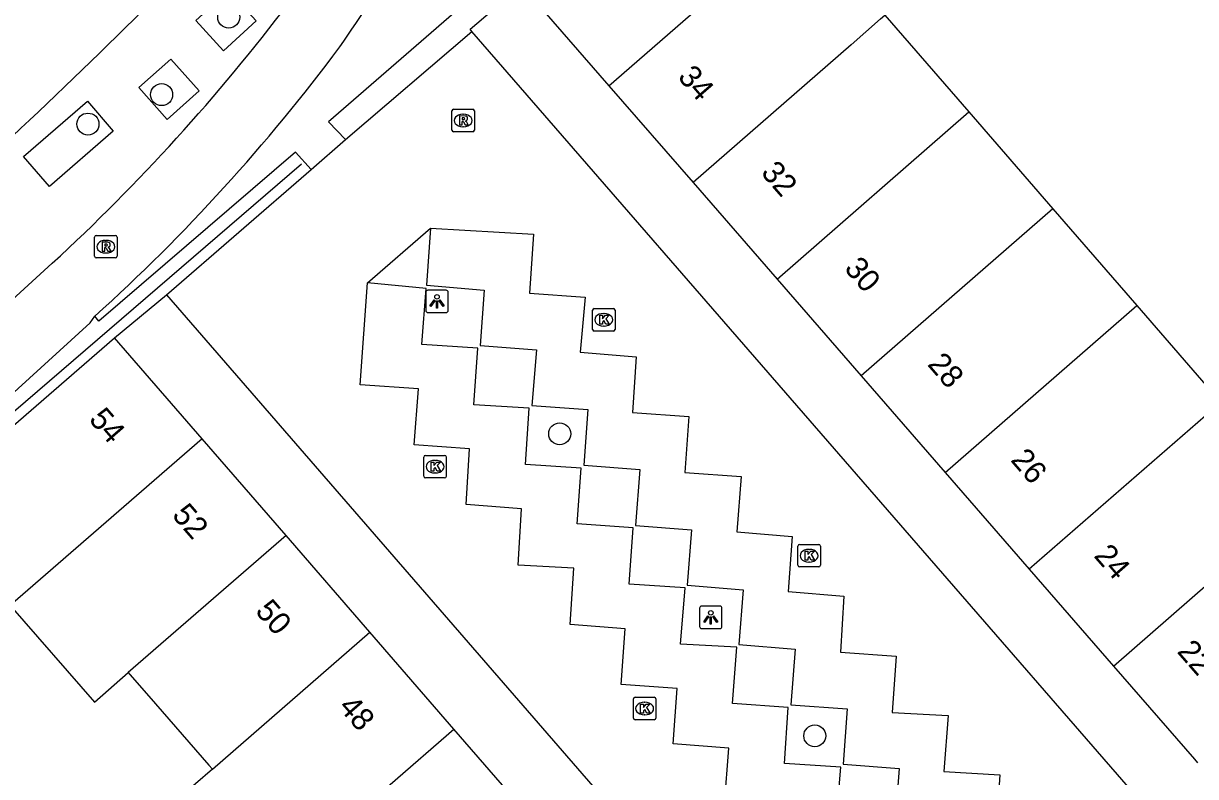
# Model space of a CAD drawing. Extents: x 155888 to 156864, y 383882 to 384671.
# Drawn here: x 156320.3 to 156372.4, y 384110 to 384143.5 of the extents above; entities that cross this region are included whole.
import ezdxf

# ---------------------------------------------------------------- set-up
doc = ezdxf.new("R2010")
doc.units = 0
for name, color, linetype in [('IMGEO_Boom', 7, 'Continuous'), ('IMGEO_Fietspad_gesloten', 7, 'Continuous'), ('IMGEO_Haag', 7, 'Continuous'), ('IMGEO_Hek', 7, 'Continuous'), ('IMGEO_Kolk', 7, 'Continuous'), ('IMGEO_Lichtpunt', 7, 'Continuous'), ('IMGEO_Pand', 7, 'Continuous'), ('IMGEO_Pand_nummerreeks', 7, 'Continuous'), ('IMGEO_Parkeervlak_open', 7, 'Continuous'), ('IMGEO_Rijbaan_lokaal_open', 7, 'Continuous'), ('IMGEO_Rioolput', 7, 'Continuous'), ('IMGEO_Voetpad_open', 7, 'Continuous')]:
    doc.layers.add(name, color=color, linetype=linetype)

msp = doc.modelspace()

# ---------------------------------------------------------------- linework, layer by layer
at = {"layer": 'IMGEO_Boom'}
for centre in [(156329.418, 384143.739), (156326.435, 384140.297), (156323.158, 384138.984), (156344.131, 384125.214), (156355.471, 384111.785)]:
    msp.add_circle(centre, 0.489, dxfattribs=at)
at = {"layer": 'IMGEO_Fietspad_gesloten'}
for points in [[(156321.213, 384132.469), (156314.047, 384125.913), (156291.359, 384106.231)], [(156306.714, 384114.217), (156306.4, 384114.594), (156306.05, 384115.013), (156315.997, 384123.54), (156323.254, 384130.15), (156323.467, 384130.447)]]:
    msp.add_lwpolyline(points, dxfattribs=at)
for centre, radius, start, end in [((156125.899, 384285.981), 253.112, 325.44427, 327.74229), ((156262.968, 384196.607), 86.638, 312.24299, 322.60885), ((156268.387, 384191.498), 82.225, 312.05698, 323.34895)]:
    msp.add_arc(centre, radius, start, end, dxfattribs=at)
at = {"layer": 'IMGEO_Haag'}
for points in [[(156340.225, 384143.101), (156340.156, 384143.199), (156342.43, 384145.168)], [(156324.334, 384129.488), (156326.654, 384131.386)]]:
    msp.add_lwpolyline(points, dxfattribs=at)
at = {"layer": 'IMGEO_Hek'}
msp.add_lwpolyline([(156332.651, 384137.208), (156306.4, 384114.594)], dxfattribs=at)
at = {"layer": 'IMGEO_Kolk'}
for p, q in [((156345.591, 384129.858), (156345.591, 384130.71)), ((156345.666, 384130.784), (156346.518, 384130.784)), ((156346.079, 384130.564), (156346.104, 384130.564)), ((156346.592, 384130.71), (156346.592, 384129.858)), ((156346.518, 384129.784), (156345.666, 384129.784)), ((156346.102, 384130.004), (156346.077, 384130.004)), ((156338.09, 384123.327), (156338.09, 384124.179)), ((156338.165, 384124.253), (156339.017, 384124.253)), ((156338.578, 384124.033), (156338.603, 384124.033)), ((156339.091, 384124.179), (156339.091, 384123.327)), ((156339.017, 384123.253), (156338.165, 384123.253)), ((156338.601, 384123.473), (156338.576, 384123.473)), ((156354.718, 384119.367), (156354.718, 384120.219)), ((156354.793, 384120.293), (156355.645, 384120.293)), ((156355.719, 384120.219), (156355.719, 384119.367)), ((156355.206, 384120.073), (156355.231, 384120.073)), ((156355.645, 384119.293), (156354.793, 384119.293)), ((156355.229, 384119.513), (156355.204, 384119.513)), ((156347.405, 384112.571), (156347.405, 384113.423)), ((156347.48, 384113.497), (156348.332, 384113.497)), ((156348.406, 384113.423), (156348.406, 384112.571)), ((156347.893, 384113.277), (156347.918, 384113.277)), ((156348.332, 384112.497), (156347.48, 384112.497)), ((156347.916, 384112.717), (156347.891, 384112.717))]:
    msp.add_line(p, q, dxfattribs=at)
for points in [[(156345.591, 384129.858), (156345.591, 384130.71)], [(156345.666, 384130.784), (156346.518, 384130.784)], [(156346.592, 384130.71), (156346.592, 384129.858)], [(156345.912, 384130.484), (156346.035, 384130.484), (156346.035, 384130.333), (156346.165, 384130.484), (156346.329, 384130.484), (156346.183, 384130.333), (156346.336, 384130.084), (156346.184, 384130.084), (156346.099, 384130.248), (156346.035, 384130.181), (156346.035, 384130.084), (156345.912, 384130.084), (156345.912, 384130.484)], [(156346.518, 384129.784), (156345.666, 384129.784)], [(156338.09, 384123.327), (156338.09, 384124.179)], [(156338.165, 384124.253), (156339.017, 384124.253)], [(156338.411, 384123.953), (156338.534, 384123.953), (156338.534, 384123.802), (156338.664, 384123.953), (156338.828, 384123.953), (156338.682, 384123.802), (156338.835, 384123.553), (156338.683, 384123.553), (156338.598, 384123.717), (156338.534, 384123.65), (156338.534, 384123.553), (156338.411, 384123.553), (156338.411, 384123.953)], [(156339.091, 384124.179), (156339.091, 384123.327)], [(156339.017, 384123.253), (156338.165, 384123.253)], [(156354.718, 384119.367), (156354.718, 384120.219)], [(156354.793, 384120.293), (156355.645, 384120.293)], [(156355.719, 384120.219), (156355.719, 384119.367)], [(156355.039, 384119.993), (156355.162, 384119.993), (156355.162, 384119.842), (156355.292, 384119.993), (156355.456, 384119.993), (156355.31, 384119.842), (156355.463, 384119.593), (156355.311, 384119.593), (156355.226, 384119.757), (156355.162, 384119.69), (156355.162, 384119.593), (156355.039, 384119.593), (156355.039, 384119.993)], [(156355.645, 384119.293), (156354.793, 384119.293)], [(156347.405, 384112.571), (156347.405, 384113.423)], [(156347.48, 384113.497), (156348.332, 384113.497)], [(156348.406, 384113.423), (156348.406, 384112.571)], [(156347.726, 384113.197), (156347.849, 384113.197), (156347.849, 384113.046), (156347.979, 384113.197), (156348.143, 384113.197), (156347.997, 384113.046), (156348.15, 384112.797), (156347.998, 384112.797), (156347.913, 384112.961), (156347.849, 384112.894), (156347.849, 384112.797), (156347.726, 384112.797), (156347.726, 384113.197)], [(156348.332, 384112.497), (156347.48, 384112.497)]]:
    msp.add_lwpolyline(points, dxfattribs=at)
for centre, start, end in [((156345.668, 384130.708), 91.552, 178.448), ((156345.668, 384130.708), 91.552, 178.448), ((156346.516, 384130.708), 1.552, 88.448), ((156346.516, 384130.708), 1.552, 88.448), ((156345.668, 384129.86), 181.552, 268.448), ((156345.668, 384129.86), 181.552, 268.448), ((156346.516, 384129.86), 271.552, 358.448), ((156346.516, 384129.86), 271.552, 358.448), ((156338.167, 384124.177), 91.552, 178.448), ((156338.167, 384124.177), 91.552, 178.448), ((156339.015, 384124.177), 1.552, 88.448), ((156339.015, 384124.177), 1.552, 88.448), ((156338.167, 384123.329), 181.552, 268.448), ((156338.167, 384123.329), 181.552, 268.448), ((156339.015, 384123.329), 271.552, 358.448), ((156339.015, 384123.329), 271.552, 358.448), ((156354.795, 384120.217), 91.552, 178.448), ((156354.795, 384120.217), 91.552, 178.448), ((156355.643, 384120.217), 1.552, 88.448), ((156355.643, 384120.217), 1.552, 88.448), ((156354.795, 384119.369), 181.552, 268.448), ((156354.795, 384119.369), 181.552, 268.448), ((156355.643, 384119.369), 271.552, 358.448), ((156355.643, 384119.369), 271.552, 358.448), ((156347.482, 384113.421), 91.552, 178.448), ((156347.482, 384113.421), 91.552, 178.448), ((156348.33, 384113.421), 1.552, 88.448), ((156348.33, 384113.421), 1.552, 88.448), ((156347.482, 384112.573), 181.552, 268.448), ((156347.482, 384112.573), 181.552, 268.448), ((156348.33, 384112.573), 271.552, 358.448), ((156348.33, 384112.573), 271.552, 358.448)]:
    msp.add_arc(centre, 0.0765, start, end, dxfattribs=at)
for centre, major_axis, ratio, start_param, end_param in [((156346.078, 384130.284), (-0.387, 0.002), 0.722429, 4.712389, 7.853982), ((156346.103, 384130.284), (-0.39, 0.002), 0.717154, 1.570796, 4.712389), ((156338.577, 384123.753), (-0.387, 0.002), 0.722429, 4.712389, 7.853982), ((156338.602, 384123.753), (-0.39, 0.002), 0.717154, 1.570796, 4.712389), ((156355.205, 384119.793), (-0.387, 0.002), 0.722429, 4.712389, 7.853982), ((156355.23, 384119.793), (-0.39, 0.002), 0.717154, 1.570796, 4.712389), ((156347.892, 384112.997), (-0.387, 0.002), 0.722429, 4.712389, 7.853982), ((156347.917, 384112.997), (-0.39, 0.002), 0.717154, 1.570796, 4.712389)]:
    msp.add_ellipse(centre, major_axis=major_axis, ratio=ratio, start_param=start_param, end_param=end_param, dxfattribs=at)
at = {"layer": 'IMGEO_Lichtpunt'}
for p, q in [((156339.08, 384131.6), (156338.272, 384131.6)), ((156339.08, 384131.6), (156338.272, 384131.6)), ((156338.178, 384131.505), (156338.178, 384130.698)), ((156338.178, 384131.505), (156338.178, 384130.698)), ((156339.174, 384130.698), (156339.174, 384131.505)), ((156339.174, 384130.698), (156339.174, 384131.505)), ((156338.272, 384130.604), (156339.08, 384130.604)), ((156338.272, 384130.604), (156339.08, 384130.604)), ((156351.25, 384117.552), (156350.442, 384117.552)), ((156351.25, 384117.552), (156350.442, 384117.552)), ((156350.348, 384117.457), (156350.348, 384116.65)), ((156350.348, 384117.457), (156350.348, 384116.65)), ((156351.344, 384116.65), (156351.344, 384117.457)), ((156351.344, 384116.65), (156351.344, 384117.457)), ((156350.442, 384116.556), (156351.25, 384116.556)), ((156350.442, 384116.556), (156351.25, 384116.556))]:
    msp.add_line(p, q, dxfattribs=at)
for points in [[(156338.552, 384131.169), (156338.591, 384131.141), (156338.403, 384130.879), (156338.365, 384130.906), (156338.552, 384131.169)], [(156338.654, 384131.121), (156338.701, 384131.121), (156338.701, 384130.799), (156338.654, 384130.799), (156338.654, 384131.121)], [(156338.764, 384131.141), (156338.802, 384131.168), (156338.989, 384130.906), (156338.95, 384130.878), (156338.764, 384131.141)], [(156350.722, 384117.121), (156350.761, 384117.093), (156350.573, 384116.831), (156350.535, 384116.858), (156350.722, 384117.121)], [(156350.824, 384117.073), (156350.871, 384117.073), (156350.871, 384116.751), (156350.824, 384116.751), (156350.824, 384117.073)], [(156350.934, 384117.093), (156350.972, 384117.12), (156351.159, 384116.858), (156351.12, 384116.83), (156350.934, 384117.093)]]:
    msp.add_lwpolyline(points, dxfattribs=at)
for centre in [(156338.677, 384131.303), (156350.847, 384117.255)]:
    msp.add_circle(centre, 0.0994, dxfattribs=at)
for centre, start, end in [((156338.272, 384131.505), 90, 180), ((156338.272, 384131.505), 90, 180), ((156339.08, 384131.505), 0, 90), ((156339.08, 384131.505), 0, 90), ((156338.272, 384130.698), 180, 270), ((156338.272, 384130.698), 180, 270), ((156339.08, 384130.698), 270, 0), ((156339.08, 384130.698), 270, 360), ((156350.442, 384117.457), 90, 180), ((156350.442, 384117.457), 90, 180), ((156351.25, 384117.457), 0, 90), ((156351.25, 384117.457), 0, 90), ((156350.442, 384116.65), 180, 270), ((156350.442, 384116.65), 180, 270), ((156351.25, 384116.65), 270, 0), ((156351.25, 384116.65), 270, 360)]:
    msp.add_arc(centre, 0.0946, start, end, dxfattribs=at)
at = {"layer": 'IMGEO_Pand'}
for points in [[(156346.321, 384140.691), (156353.349, 384146.817), (156354.662, 384147.962)], [(156342.43, 384145.168), (156346.321, 384140.691)], [(156358.395, 384143.658), (156357.082, 384142.514), (156350.058, 384136.391)], [(156358.395, 384143.658), (156358.589, 384143.827), (156362.322, 384139.523)], [(156346.321, 384140.691), (156350.058, 384136.391)], [(156353.795, 384132.09), (156362.322, 384139.523)], [(156362.322, 384139.523), (156366.056, 384135.219)], [(156350.058, 384136.391), (156353.795, 384132.09)], [(156366.056, 384135.219), (156357.533, 384127.79)], [(156366.056, 384135.219), (156369.789, 384130.915)], [(156353.795, 384132.09), (156357.533, 384127.79)], [(156361.269, 384123.49), (156369.789, 384130.915)], [(156369.789, 384130.915), (156373.522, 384126.611)], [(156315.791, 384122.065), (156324.334, 384129.488)], [(156328.231, 384124.995), (156324.334, 384129.488)], [(156357.533, 384127.79), (156361.269, 384123.49)], [(156373.522, 384126.611), (156365.007, 384119.189)], [(156328.231, 384124.995), (156319.701, 384117.58)], [(156331.964, 384120.692), (156328.231, 384124.995)], [(156361.269, 384123.49), (156365.007, 384119.189)], [(156368.744, 384114.889), (156377.256, 384122.306)], [(156331.964, 384120.692), (156324.953, 384114.597)], [(156335.697, 384116.388), (156331.964, 384120.692)], [(156365.007, 384119.189), (156368.744, 384114.889)], [(156319.701, 384117.58), (156323.445, 384113.286), (156324.953, 384114.597)], [(156328.695, 384110.304), (156335.697, 384116.388)], [(156339.43, 384112.085), (156335.697, 384116.388)], [(156324.953, 384114.597), (156325.025, 384114.514), (156325.862, 384113.553), (156328.537, 384110.485), (156328.695, 384110.304)], [(156368.744, 384114.889), (156372.345, 384110.746), (156372.481, 384110.588)], [(156330.929, 384104.7), (156339.43, 384112.085)], [(156343.163, 384107.781), (156339.43, 384112.085)], [(156328.695, 384110.304), (156327.186, 384108.993), (156330.929, 384104.7)]]:
    msp.add_lwpolyline(points, dxfattribs=at)
at = {"layer": 'IMGEO_Parkeervlak_open'}
for points in [[(156338.388, 384134.355), (156338.204, 384131.817), (156340.769, 384131.604), (156340.601, 384129.142), (156343.099, 384128.952), (156342.894, 384126.475), (156345.377, 384126.289), (156345.204, 384123.82), (156347.688, 384123.622), (156347.496, 384121.14), (156349.992, 384120.94), (156349.791, 384118.488), (156352.291, 384118.271), (156352.1, 384115.84), (156354.592, 384115.641), (156354.408, 384113.168), (156356.916, 384112.984), (156356.726, 384110.521), (156359.215, 384110.326), (156359.026, 384107.845), (156361.521, 384107.677), (156361.324, 384105.188), (156365.822, 384104.918)], [(156360.883, 384100.625), (156361.227, 384105.088), (156358.744, 384105.253), (156358.925, 384107.753), (156356.428, 384107.91), (156356.631, 384110.385), (156354.125, 384110.551), (156354.291, 384113.051), (156351.812, 384113.225), (156351.999, 384115.72), (156349.505, 384115.866), (156349.704, 384118.366), (156347.213, 384118.534), (156347.391, 384121.03), (156344.909, 384121.211), (156345.089, 384123.687), (156342.615, 384123.85), (156342.773, 384126.347), (156340.309, 384126.506), (156340.489, 384129.019), (156337.995, 384129.181), (156338.194, 384131.681), (156335.585, 384131.929)]]:
    msp.add_lwpolyline(points, dxfattribs=at)
at = {"layer": 'IMGEO_Rijbaan_lokaal_open'}
for points in [[(156334.608, 384138.293), (156340.225, 384143.101)], [(156373.448, 384104.867), (156340.225, 384143.101)], [(156333.088, 384136.971), (156334.608, 384138.293)], [(156326.654, 384131.386), (156333.088, 384136.971)], [(156335.585, 384131.929), (156338.388, 384134.355)], [(156338.388, 384134.355), (156342.962, 384134.093), (156342.789, 384131.469), (156345.261, 384131.289), (156345.041, 384128.838), (156347.532, 384128.639), (156347.368, 384126.167), (156349.866, 384125.986), (156349.688, 384123.489), (156352.192, 384123.315), (156352.008, 384120.848), (156354.471, 384120.649), (156354.294, 384118.2), (156356.762, 384117.993), (156356.616, 384115.508), (156359.083, 384115.333), (156358.906, 384112.815), (156361.394, 384112.686), (156361.202, 384110.195), (156363.698, 384110.045), (156363.527, 384107.557), (156366, 384107.436), (156365.822, 384104.918)], [(156360.883, 384100.625), (156358.341, 384100.78), (156358.548, 384103.254), (156356.069, 384103.439), (156356.27, 384105.911), (156353.761, 384106.087), (156353.942, 384108.574), (156351.453, 384108.752), (156351.657, 384111.239), (156349.168, 384111.423), (156349.353, 384113.885), (156346.864, 384114.068), (156347.035, 384116.548), (156344.594, 384116.735), (156344.761, 384119.246), (156342.281, 384119.373), (156342.439, 384121.883), (156339.969, 384122.064), (156340.128, 384124.539), (156337.659, 384124.724), (156337.853, 384127.216), (156335.256, 384127.393), (156335.585, 384131.929)], [(156326.654, 384131.386), (156359.895, 384093.079)]]:
    msp.add_lwpolyline(points, dxfattribs=at)
at = {"layer": 'IMGEO_Rioolput'}
for p, q in [((156339.339, 384138.719), (156339.339, 384139.571)), ((156339.414, 384139.645), (156340.266, 384139.645)), ((156339.827, 384139.425), (156339.852, 384139.425)), ((156340.34, 384139.571), (156340.34, 384138.719)), ((156340.266, 384138.645), (156339.414, 384138.645)), ((156339.85, 384138.865), (156339.825, 384138.865)), ((156323.455, 384133.107), (156323.455, 384133.959)), ((156323.53, 384134.033), (156324.382, 384134.033)), ((156323.943, 384133.813), (156323.968, 384133.813)), ((156324.456, 384133.959), (156324.456, 384133.107)), ((156323.966, 384133.253), (156323.941, 384133.253)), ((156324.382, 384133.033), (156323.53, 384133.033))]:
    msp.add_line(p, q, dxfattribs=at)
for points in [[(156339.339, 384138.719), (156339.339, 384139.571)], [(156339.414, 384139.645), (156340.266, 384139.645)], [(156340.34, 384139.571), (156340.34, 384138.719)], [(156339.928, 384139.343), (156339.676, 384139.345), (156339.676, 384138.945)], [(156339.676, 384138.945), (156339.8, 384138.945), (156339.8, 384139.107), (156339.811, 384139.107)], [(156339.854, 384139.264), (156339.8, 384139.264), (156339.8, 384139.183)], [(156339.8, 384139.183), (156339.852, 384139.183)], [(156339.858, 384139.078), (156339.929, 384138.945), (156340.069, 384138.945), (156340.004, 384139.071)], [(156340.266, 384138.645), (156339.414, 384138.645)], [(156323.455, 384133.107), (156323.455, 384133.959)], [(156323.53, 384134.033), (156324.382, 384134.033)], [(156324.044, 384133.731), (156323.792, 384133.733), (156323.792, 384133.333)], [(156324.456, 384133.959), (156324.456, 384133.107)], [(156323.792, 384133.333), (156323.916, 384133.333), (156323.916, 384133.495), (156323.927, 384133.495)], [(156323.97, 384133.652), (156323.916, 384133.652), (156323.916, 384133.571)], [(156323.916, 384133.571), (156323.968, 384133.571)], [(156323.974, 384133.466), (156324.045, 384133.333), (156324.185, 384133.333), (156324.12, 384133.459)], [(156324.382, 384133.033), (156323.53, 384133.033)]]:
    msp.add_lwpolyline(points, dxfattribs=at)
for centre, radius, start, end in [((156339.416, 384139.569), 0.0765, 91.552, 178.448), ((156339.416, 384139.569), 0.0765, 91.552, 178.448), ((156340.264, 384139.569), 0.0765, 1.552, 88.448), ((156340.264, 384139.569), 0.0765, 1.552, 88.448), ((156339.81, 384139.054), 0.0533, 26.0293, 88.6989), ((156339.836, 384139.372), 0.19, 274.7715, 282.9687), ((156339.86, 384139.168), 0.0964, 77.0061, 93.1865), ((156339.874, 384139.225), 0.0378, 276.6634, 79.6772), ((156339.927, 384139.233), 0.109, 350.3612, 89.416), ((156339.925, 384139.233), 0.112, 277.5842, 350.9817), ((156339.909, 384139.018), 0.108, 29.5134, 73.7905), ((156339.416, 384138.721), 0.0765, 181.552, 268.448), ((156339.416, 384138.721), 0.0765, 181.552, 268.448), ((156340.264, 384138.721), 0.0765, 271.552, 358.448), ((156340.264, 384138.721), 0.0765, 271.552, 358.448), ((156323.532, 384133.957), 0.0765, 91.552, 178.448), ((156323.532, 384133.957), 0.0765, 91.552, 178.448), ((156324.043, 384133.621), 0.109, 350.3612, 89.416), ((156324.38, 384133.957), 0.0765, 1.552, 88.448), ((156324.38, 384133.957), 0.0765, 1.552, 88.448), ((156323.926, 384133.442), 0.0533, 26.0293, 88.6989), ((156323.952, 384133.76), 0.19, 274.7715, 282.9687), ((156323.976, 384133.556), 0.0964, 77.0061, 93.1865), ((156323.99, 384133.613), 0.0378, 276.6634, 79.6772), ((156324.041, 384133.621), 0.112, 277.5842, 350.9817), ((156324.025, 384133.406), 0.108, 29.5134, 73.7905), ((156323.532, 384133.109), 0.0765, 181.552, 268.448), ((156323.532, 384133.109), 0.0765, 181.552, 268.448), ((156324.38, 384133.109), 0.0765, 271.552, 358.448), ((156324.38, 384133.109), 0.0765, 271.552, 358.448)]:
    msp.add_arc(centre, radius, start, end, dxfattribs=at)
for centre, major_axis, ratio, start_param, end_param in [((156339.826, 384139.145), (-0.387, 0.002), 0.722429, 4.712389, 7.853982), ((156339.851, 384139.145), (-0.39, 0.002), 0.717154, 1.570796, 4.712389), ((156323.942, 384133.533), (-0.387, 0.002), 0.722429, 4.712389, 7.853982), ((156323.967, 384133.533), (-0.39, 0.002), 0.717154, 1.570796, 4.712389)]:
    msp.add_ellipse(centre, major_axis=major_axis, ratio=ratio, start_param=start_param, end_param=end_param, dxfattribs=at)
at = {"layer": 'IMGEO_Voetpad_open'}
for points in [[(156359.906, 384160.398), (156359.254, 384161.13), (156333.847, 384139.086), (156334.608, 384138.293)], [(156330.642, 384143.577), (156329.181, 384142.245), (156327.95, 384143.594), (156329.411, 384144.927), (156330.642, 384143.577)], [(156328.101, 384140.458), (156326.683, 384139.194), (156325.424, 384140.607), (156326.843, 384141.87), (156328.101, 384140.458)], [(156324.288, 384138.674), (156321.444, 384136.216), (156320.294, 384137.546), (156323.138, 384140.005), (156324.288, 384138.674)], [(156333.088, 384136.971), (156332.386, 384137.74), (156323.647, 384130.219), (156323.467, 384130.447)]]:
    msp.add_lwpolyline(points, dxfattribs=at)
msp.add_arc((156116.927, 384354.536), 296.401, 311.62938, 314.9557, dxfattribs=at)

# ---------------------------------------------------------------- texts
at = {"layer": 'IMGEO_Pand_nummerreeks'}
for s, rotation, p in [('34', 310.9949, (156349.341, 384141.059)), ('32', 310.9949, (156353.039, 384136.803)), ('30', 310.9923, (156356.744, 384132.541)), ('28', 310.9923, (156360.444, 384128.283)), ('54', 310.9395, (156323.164, 384125.832)), ('26', 310.9923, (156364.142, 384124.027)), ('52', 310.9376, (156326.859, 384121.573)), ('24', 310.9949, (156367.842, 384119.77)), ('50', 310.9376, (156330.56, 384117.306)), ('22', 310.9923, (156371.541, 384115.514)), ('48', 310.9376, (156334.257, 384113.044))]:
    msp.add_text(s, height=1, rotation=rotation, dxfattribs=at).set_placement(p)

doc.saveas('drawing.dxf')
